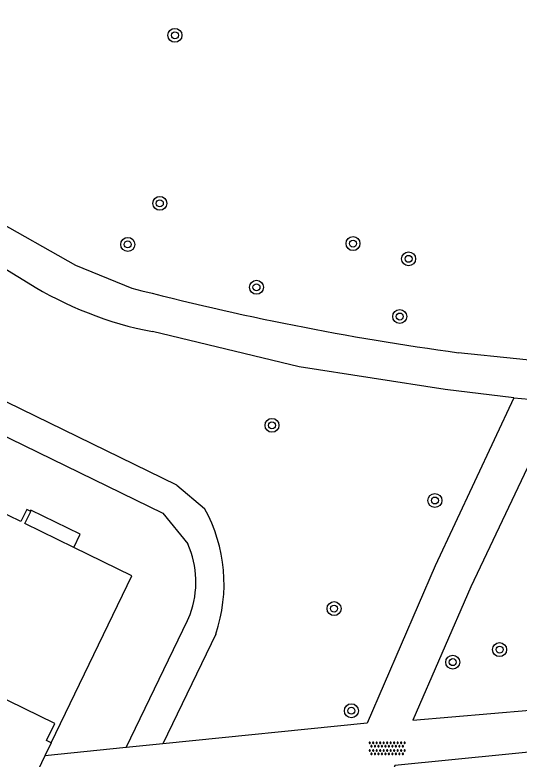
# Model space of a CAD drawing. Extents: x 130998 to 133001, y 398999 to 403002.
# Drawn here: x 131067.85 to 131096.75, y 399083.14 to 399125.77 of the extents above; entities that cross this region are included whole.
import ezdxf

# ---------------------------------------------------------------- set-up
doc = ezdxf.new("R2010")
doc.units = 0
for name, color, linetype in [('gg-bbg-hoofdgebouw', 7, 'Continuous'), ('gg-bbg-onder overbouw', 7, 'Continuous'), ('gg-bbg-pand overbouw', 7, 'Continuous'), ('gg-knt-verharding', 7, 'Continuous'), ('gt-grn-groengrens', 7, 'Continuous'), ('gt-grn-weggrens', 7, 'Continuous'), ('gt-symb-boom', 7, 'Continuous'), ('gt-symb-overige verharding', 7, 'Continuous')]:
    doc.layers.add(name, color=color, linetype=linetype)

# ---------------------------------------------------------------- blocks, each defined once
blk = doc.blocks.new('gt0-BOOM')
at = {"layer": 'gt-symb-boom'}
for radius in [0.4, 0.2]:
    blk.add_circle((0, 0), radius, dxfattribs=at)
blk = doc.blocks.new('gt0-OVH')
at = {"layer": 'gt-symb-overige verharding'}
for points in [[(-0.972, 0.298), (-0.967, 0.308), (-0.965, 0.319), (-0.966, 0.33), (-0.971, 0.34), (-0.978, 0.348), (-0.988, 0.353), (-0.999, 0.355), (-1.01, 0.354), (-1.02, 0.349), (-1.028, 0.342), (-1.033, 0.332), (-1.035, 0.321), (-1.034, 0.31), (-1.029, 0.3), (-1.022, 0.292), (-1.012, 0.287), (-1.001, 0.285), (-0.99, 0.286), (-0.98, 0.291)], [(-0.872, 0.106), (-0.867, 0.116), (-0.865, 0.126), (-0.866, 0.137), (-0.871, 0.147), (-0.878, 0.156), (-0.888, 0.161), (-0.899, 0.163), (-0.91, 0.162), (-0.92, 0.157), (-0.928, 0.15), (-0.933, 0.14), (-0.935, 0.129), (-0.934, 0.118), (-0.929, 0.108), (-0.922, 0.1), (-0.912, 0.095), (-0.901, 0.092), (-0.89, 0.094), (-0.88, 0.098)], [(-0.772, 0.298), (-0.767, 0.308), (-0.765, 0.319), (-0.766, 0.33), (-0.771, 0.34), (-0.778, 0.348), (-0.788, 0.353), (-0.799, 0.355), (-0.81, 0.354), (-0.82, 0.349), (-0.828, 0.342), (-0.833, 0.332), (-0.835, 0.321), (-0.834, 0.31), (-0.829, 0.3), (-0.822, 0.292), (-0.812, 0.287), (-0.801, 0.285), (-0.79, 0.286), (-0.78, 0.291)], [(-0.672, 0.106), (-0.667, 0.116), (-0.665, 0.126), (-0.666, 0.137), (-0.671, 0.147), (-0.678, 0.156), (-0.688, 0.161), (-0.699, 0.163), (-0.71, 0.162), (-0.72, 0.157), (-0.728, 0.15), (-0.733, 0.14), (-0.735, 0.129), (-0.734, 0.118), (-0.729, 0.108), (-0.722, 0.1), (-0.712, 0.095), (-0.701, 0.092), (-0.69, 0.094), (-0.68, 0.098)], [(-0.572, 0.298), (-0.567, 0.308), (-0.565, 0.319), (-0.566, 0.33), (-0.571, 0.34), (-0.578, 0.348), (-0.588, 0.353), (-0.599, 0.355), (-0.61, 0.354), (-0.62, 0.349), (-0.628, 0.342), (-0.633, 0.332), (-0.635, 0.321), (-0.634, 0.31), (-0.629, 0.3), (-0.622, 0.292), (-0.612, 0.287), (-0.601, 0.285), (-0.59, 0.286), (-0.58, 0.291)], [(-0.472, 0.106), (-0.467, 0.116), (-0.465, 0.126), (-0.466, 0.137), (-0.471, 0.147), (-0.478, 0.156), (-0.488, 0.161), (-0.499, 0.163), (-0.51, 0.162), (-0.52, 0.157), (-0.528, 0.15), (-0.533, 0.14), (-0.535, 0.129), (-0.534, 0.118), (-0.529, 0.108), (-0.522, 0.1), (-0.512, 0.095), (-0.501, 0.092), (-0.49, 0.094), (-0.48, 0.098)], [(-0.372, 0.298), (-0.367, 0.308), (-0.365, 0.319), (-0.366, 0.33), (-0.371, 0.34), (-0.378, 0.348), (-0.388, 0.353), (-0.399, 0.355), (-0.41, 0.354), (-0.42, 0.349), (-0.428, 0.342), (-0.433, 0.332), (-0.435, 0.321), (-0.434, 0.31), (-0.429, 0.3), (-0.422, 0.292), (-0.412, 0.287), (-0.401, 0.285), (-0.39, 0.286), (-0.38, 0.291)], [(-0.272, 0.106), (-0.267, 0.116), (-0.265, 0.126), (-0.266, 0.137), (-0.271, 0.147), (-0.278, 0.156), (-0.288, 0.161), (-0.299, 0.163), (-0.31, 0.162), (-0.32, 0.157), (-0.328, 0.15), (-0.333, 0.14), (-0.335, 0.129), (-0.334, 0.118), (-0.329, 0.108), (-0.322, 0.1), (-0.312, 0.095), (-0.301, 0.092), (-0.29, 0.094), (-0.28, 0.098)], [(-0.172, 0.298), (-0.167, 0.308), (-0.165, 0.319), (-0.166, 0.33), (-0.171, 0.34), (-0.178, 0.348), (-0.188, 0.353), (-0.199, 0.355), (-0.21, 0.354), (-0.22, 0.349), (-0.228, 0.342), (-0.233, 0.332), (-0.235, 0.321), (-0.234, 0.31), (-0.229, 0.3), (-0.222, 0.292), (-0.212, 0.287), (-0.201, 0.285), (-0.19, 0.286), (-0.18, 0.291)], [(-0.072, 0.106), (-0.067, 0.116), (-0.065, 0.126), (-0.066, 0.137), (-0.071, 0.147), (-0.078, 0.156), (-0.088, 0.161), (-0.099, 0.163), (-0.11, 0.162), (-0.12, 0.157), (-0.128, 0.15), (-0.133, 0.14), (-0.135, 0.129), (-0.134, 0.118), (-0.129, 0.108), (-0.122, 0.1), (-0.112, 0.095), (-0.101, 0.092), (-0.09, 0.094), (-0.08, 0.098)], [(0.028, 0.298), (0.033, 0.308), (0.035, 0.319), (0.034, 0.33), (0.029, 0.34), (0.022, 0.348), (0.012, 0.353), (0.001, 0.355), (-0.01, 0.354), (-0.02, 0.349), (-0.028, 0.342), (-0.033, 0.332), (-0.035, 0.321), (-0.034, 0.31), (-0.029, 0.3), (-0.022, 0.292), (-0.012, 0.287), (-0.001, 0.285), (0.01, 0.286), (0.02, 0.291)], [(0.128, 0.106), (0.133, 0.116), (0.135, 0.126), (0.134, 0.137), (0.129, 0.147), (0.122, 0.156), (0.112, 0.161), (0.101, 0.163), (0.09, 0.162), (0.08, 0.157), (0.072, 0.15), (0.067, 0.14), (0.065, 0.129), (0.066, 0.118), (0.071, 0.108), (0.078, 0.1), (0.088, 0.095), (0.099, 0.092), (0.11, 0.094), (0.12, 0.098)], [(0.228, 0.298), (0.233, 0.308), (0.235, 0.319), (0.234, 0.33), (0.229, 0.34), (0.222, 0.348), (0.212, 0.353), (0.201, 0.355), (0.19, 0.354), (0.18, 0.349), (0.172, 0.342), (0.167, 0.332), (0.165, 0.321), (0.166, 0.31), (0.171, 0.3), (0.178, 0.292), (0.188, 0.287), (0.199, 0.285), (0.21, 0.286), (0.22, 0.291)], [(0.328, 0.106), (0.333, 0.116), (0.335, 0.126), (0.334, 0.137), (0.329, 0.147), (0.322, 0.156), (0.312, 0.161), (0.301, 0.163), (0.29, 0.162), (0.28, 0.157), (0.272, 0.15), (0.267, 0.14), (0.265, 0.129), (0.266, 0.118), (0.271, 0.108), (0.278, 0.1), (0.288, 0.095), (0.299, 0.092), (0.31, 0.094), (0.32, 0.098)], [(0.428, 0.298), (0.433, 0.308), (0.435, 0.319), (0.434, 0.33), (0.429, 0.34), (0.422, 0.348), (0.412, 0.353), (0.401, 0.355), (0.39, 0.354), (0.38, 0.349), (0.372, 0.342), (0.367, 0.332), (0.365, 0.321), (0.366, 0.31), (0.371, 0.3), (0.378, 0.292), (0.388, 0.287), (0.399, 0.285), (0.41, 0.286), (0.42, 0.291)], [(0.528, 0.106), (0.533, 0.116), (0.535, 0.126), (0.534, 0.137), (0.529, 0.147), (0.522, 0.156), (0.512, 0.161), (0.501, 0.163), (0.49, 0.162), (0.48, 0.157), (0.472, 0.15), (0.467, 0.14), (0.465, 0.129), (0.466, 0.118), (0.471, 0.108), (0.478, 0.1), (0.488, 0.095), (0.499, 0.092), (0.51, 0.094), (0.52, 0.098)], [(0.628, 0.298), (0.633, 0.308), (0.635, 0.319), (0.634, 0.33), (0.629, 0.34), (0.622, 0.348), (0.612, 0.353), (0.601, 0.355), (0.59, 0.354), (0.58, 0.349), (0.572, 0.342), (0.567, 0.332), (0.565, 0.321), (0.566, 0.31), (0.571, 0.3), (0.578, 0.292), (0.588, 0.287), (0.599, 0.285), (0.61, 0.286), (0.62, 0.291)], [(0.728, 0.106), (0.733, 0.116), (0.735, 0.126), (0.734, 0.137), (0.729, 0.147), (0.722, 0.156), (0.712, 0.161), (0.701, 0.163), (0.69, 0.162), (0.68, 0.157), (0.672, 0.15), (0.667, 0.14), (0.665, 0.129), (0.666, 0.118), (0.671, 0.108), (0.678, 0.1), (0.688, 0.095), (0.699, 0.092), (0.71, 0.094), (0.72, 0.098)], [(0.828, 0.298), (0.833, 0.308), (0.835, 0.319), (0.834, 0.33), (0.829, 0.34), (0.822, 0.348), (0.812, 0.353), (0.801, 0.355), (0.79, 0.354), (0.78, 0.349), (0.772, 0.342), (0.767, 0.332), (0.765, 0.321), (0.766, 0.31), (0.771, 0.3), (0.778, 0.292), (0.788, 0.287), (0.799, 0.285), (0.81, 0.286), (0.82, 0.291)], [(0.928, 0.106), (0.933, 0.116), (0.935, 0.126), (0.934, 0.137), (0.929, 0.147), (0.922, 0.156), (0.912, 0.161), (0.901, 0.163), (0.89, 0.162), (0.88, 0.157), (0.872, 0.15), (0.867, 0.14), (0.865, 0.129), (0.866, 0.118), (0.871, 0.108), (0.878, 0.1), (0.888, 0.095), (0.899, 0.092), (0.91, 0.094), (0.92, 0.098)], [(1.028, 0.298), (1.033, 0.308), (1.035, 0.319), (1.034, 0.33), (1.029, 0.34), (1.022, 0.348), (1.012, 0.353), (1.001, 0.355), (0.99, 0.354), (0.98, 0.349), (0.972, 0.342), (0.967, 0.332), (0.965, 0.321), (0.966, 0.31), (0.971, 0.3), (0.978, 0.292), (0.988, 0.287), (0.999, 0.285), (1.01, 0.286), (1.02, 0.291)], [(-0.972, -0.142), (-0.967, -0.132), (-0.965, -0.121), (-0.966, -0.11), (-0.971, -0.1), (-0.978, -0.092), (-0.988, -0.087), (-0.999, -0.085), (-1.01, -0.086), (-1.02, -0.091), (-1.028, -0.098), (-1.033, -0.108), (-1.035, -0.119), (-1.034, -0.13), (-1.029, -0.14), (-1.022, -0.148), (-1.012, -0.153), (-1.001, -0.155), (-0.99, -0.154), (-0.98, -0.149)], [(-0.872, -0.334), (-0.867, -0.324), (-0.865, -0.314), (-0.866, -0.303), (-0.871, -0.293), (-0.878, -0.284), (-0.888, -0.279), (-0.899, -0.277), (-0.91, -0.278), (-0.92, -0.283), (-0.928, -0.29), (-0.933, -0.3), (-0.935, -0.311), (-0.934, -0.322), (-0.929, -0.332), (-0.922, -0.34), (-0.912, -0.345), (-0.901, -0.348), (-0.89, -0.346), (-0.88, -0.342)], [(-0.772, -0.142), (-0.767, -0.132), (-0.765, -0.121), (-0.766, -0.11), (-0.771, -0.1), (-0.778, -0.092), (-0.788, -0.087), (-0.799, -0.085), (-0.81, -0.086), (-0.82, -0.091), (-0.828, -0.098), (-0.833, -0.108), (-0.835, -0.119), (-0.834, -0.13), (-0.829, -0.14), (-0.822, -0.148), (-0.812, -0.153), (-0.801, -0.155), (-0.79, -0.154), (-0.78, -0.149)], [(-0.672, -0.334), (-0.667, -0.324), (-0.665, -0.314), (-0.666, -0.303), (-0.671, -0.293), (-0.678, -0.284), (-0.688, -0.279), (-0.699, -0.277), (-0.71, -0.278), (-0.72, -0.283), (-0.728, -0.29), (-0.733, -0.3), (-0.735, -0.311), (-0.734, -0.322), (-0.729, -0.332), (-0.722, -0.34), (-0.712, -0.345), (-0.701, -0.348), (-0.69, -0.346), (-0.68, -0.342)], [(-0.572, -0.142), (-0.567, -0.132), (-0.565, -0.121), (-0.566, -0.11), (-0.571, -0.1), (-0.578, -0.092), (-0.588, -0.087), (-0.599, -0.085), (-0.61, -0.086), (-0.62, -0.091), (-0.628, -0.098), (-0.633, -0.108), (-0.635, -0.119), (-0.634, -0.13), (-0.629, -0.14), (-0.622, -0.148), (-0.612, -0.153), (-0.601, -0.155), (-0.59, -0.154), (-0.58, -0.149)], [(-0.472, -0.334), (-0.467, -0.324), (-0.465, -0.314), (-0.466, -0.303), (-0.471, -0.293), (-0.478, -0.284), (-0.488, -0.279), (-0.499, -0.277), (-0.51, -0.278), (-0.52, -0.283), (-0.528, -0.29), (-0.533, -0.3), (-0.535, -0.311), (-0.534, -0.322), (-0.529, -0.332), (-0.522, -0.34), (-0.512, -0.345), (-0.501, -0.348), (-0.49, -0.346), (-0.48, -0.342)], [(-0.372, -0.142), (-0.367, -0.132), (-0.365, -0.121), (-0.366, -0.11), (-0.371, -0.1), (-0.378, -0.092), (-0.388, -0.087), (-0.399, -0.085), (-0.41, -0.086), (-0.42, -0.091), (-0.428, -0.098), (-0.433, -0.108), (-0.435, -0.119), (-0.434, -0.13), (-0.429, -0.14), (-0.422, -0.148), (-0.412, -0.153), (-0.401, -0.155), (-0.39, -0.154), (-0.38, -0.149)], [(-0.272, -0.334), (-0.267, -0.324), (-0.265, -0.314), (-0.266, -0.303), (-0.271, -0.293), (-0.278, -0.284), (-0.288, -0.279), (-0.299, -0.277), (-0.31, -0.278), (-0.32, -0.283), (-0.328, -0.29), (-0.333, -0.3), (-0.335, -0.311), (-0.334, -0.322), (-0.329, -0.332), (-0.322, -0.34), (-0.312, -0.345), (-0.301, -0.348), (-0.29, -0.346), (-0.28, -0.342)], [(-0.172, -0.142), (-0.167, -0.132), (-0.165, -0.121), (-0.166, -0.11), (-0.171, -0.1), (-0.178, -0.092), (-0.188, -0.087), (-0.199, -0.085), (-0.21, -0.086), (-0.22, -0.091), (-0.228, -0.098), (-0.233, -0.108), (-0.235, -0.119), (-0.234, -0.13), (-0.229, -0.14), (-0.222, -0.148), (-0.212, -0.153), (-0.201, -0.155), (-0.19, -0.154), (-0.18, -0.149)], [(-0.072, -0.334), (-0.067, -0.324), (-0.065, -0.314), (-0.066, -0.303), (-0.071, -0.293), (-0.078, -0.284), (-0.088, -0.279), (-0.099, -0.277), (-0.11, -0.278), (-0.12, -0.283), (-0.128, -0.29), (-0.133, -0.3), (-0.135, -0.311), (-0.134, -0.322), (-0.129, -0.332), (-0.122, -0.34), (-0.112, -0.345), (-0.101, -0.348), (-0.09, -0.346), (-0.08, -0.342)], [(0.028, -0.142), (0.033, -0.132), (0.035, -0.121), (0.034, -0.11), (0.029, -0.1), (0.022, -0.092), (0.012, -0.087), (0.001, -0.085), (-0.01, -0.086), (-0.02, -0.091), (-0.028, -0.098), (-0.033, -0.108), (-0.035, -0.119), (-0.034, -0.13), (-0.029, -0.14), (-0.022, -0.148), (-0.012, -0.153), (-0.001, -0.155), (0.01, -0.154), (0.02, -0.149)], [(0.128, -0.334), (0.133, -0.324), (0.135, -0.314), (0.134, -0.303), (0.129, -0.293), (0.122, -0.284), (0.112, -0.279), (0.101, -0.277), (0.09, -0.278), (0.08, -0.283), (0.072, -0.29), (0.067, -0.3), (0.065, -0.311), (0.066, -0.322), (0.071, -0.332), (0.078, -0.34), (0.088, -0.345), (0.099, -0.348), (0.11, -0.346), (0.12, -0.342)], [(0.228, -0.142), (0.233, -0.132), (0.235, -0.121), (0.234, -0.11), (0.229, -0.1), (0.222, -0.092), (0.212, -0.087), (0.201, -0.085), (0.19, -0.086), (0.18, -0.091), (0.172, -0.098), (0.167, -0.108), (0.165, -0.119), (0.166, -0.13), (0.171, -0.14), (0.178, -0.148), (0.188, -0.153), (0.199, -0.155), (0.21, -0.154), (0.22, -0.149)], [(0.328, -0.334), (0.333, -0.324), (0.335, -0.314), (0.334, -0.303), (0.329, -0.293), (0.322, -0.284), (0.312, -0.279), (0.301, -0.277), (0.29, -0.278), (0.28, -0.283), (0.272, -0.29), (0.267, -0.3), (0.265, -0.311), (0.266, -0.322), (0.271, -0.332), (0.278, -0.34), (0.288, -0.345), (0.299, -0.348), (0.31, -0.346), (0.32, -0.342)], [(0.428, -0.142), (0.433, -0.132), (0.435, -0.121), (0.434, -0.11), (0.429, -0.1), (0.422, -0.092), (0.412, -0.087), (0.401, -0.085), (0.39, -0.086), (0.38, -0.091), (0.372, -0.098), (0.367, -0.108), (0.365, -0.119), (0.366, -0.13), (0.371, -0.14), (0.378, -0.148), (0.388, -0.153), (0.399, -0.155), (0.41, -0.154), (0.42, -0.149)], [(0.528, -0.334), (0.533, -0.324), (0.535, -0.314), (0.534, -0.303), (0.529, -0.293), (0.522, -0.284), (0.512, -0.279), (0.501, -0.277), (0.49, -0.278), (0.48, -0.283), (0.472, -0.29), (0.467, -0.3), (0.465, -0.311), (0.466, -0.322), (0.471, -0.332), (0.478, -0.34), (0.488, -0.345), (0.499, -0.348), (0.51, -0.346), (0.52, -0.342)], [(0.628, -0.142), (0.633, -0.132), (0.635, -0.121), (0.634, -0.11), (0.629, -0.1), (0.622, -0.092), (0.612, -0.087), (0.601, -0.085), (0.59, -0.086), (0.58, -0.091), (0.572, -0.098), (0.567, -0.108), (0.565, -0.119), (0.566, -0.13), (0.571, -0.14), (0.578, -0.148), (0.588, -0.153), (0.599, -0.155), (0.61, -0.154), (0.62, -0.149)], [(0.728, -0.334), (0.733, -0.324), (0.735, -0.314), (0.734, -0.303), (0.729, -0.293), (0.722, -0.284), (0.712, -0.279), (0.701, -0.277), (0.69, -0.278), (0.68, -0.283), (0.672, -0.29), (0.667, -0.3), (0.665, -0.311), (0.666, -0.322), (0.671, -0.332), (0.678, -0.34), (0.688, -0.345), (0.699, -0.348), (0.71, -0.346), (0.72, -0.342)], [(0.828, -0.142), (0.833, -0.132), (0.835, -0.121), (0.834, -0.11), (0.829, -0.1), (0.822, -0.092), (0.812, -0.087), (0.801, -0.085), (0.79, -0.086), (0.78, -0.091), (0.772, -0.098), (0.767, -0.108), (0.765, -0.119), (0.766, -0.13), (0.771, -0.14), (0.778, -0.148), (0.788, -0.153), (0.799, -0.155), (0.81, -0.154), (0.82, -0.149)], [(0.928, -0.334), (0.933, -0.324), (0.935, -0.314), (0.934, -0.303), (0.929, -0.293), (0.922, -0.284), (0.912, -0.279), (0.901, -0.277), (0.89, -0.278), (0.88, -0.283), (0.872, -0.29), (0.867, -0.3), (0.865, -0.311), (0.866, -0.322), (0.871, -0.332), (0.878, -0.34), (0.888, -0.345), (0.899, -0.348), (0.91, -0.346), (0.92, -0.342)], [(1.028, -0.142), (1.033, -0.132), (1.035, -0.121), (1.034, -0.11), (1.029, -0.1), (1.022, -0.092), (1.012, -0.087), (1.001, -0.085), (0.99, -0.086), (0.98, -0.091), (0.972, -0.098), (0.967, -0.108), (0.965, -0.119), (0.966, -0.13), (0.971, -0.14), (0.978, -0.148), (0.988, -0.153), (0.999, -0.155), (1.01, -0.154), (1.02, -0.149)]]:
    blk.add_lwpolyline(points, close=True, dxfattribs=at)

msp = doc.modelspace()

# ---------------------------------------------------------------- linework, layer by layer
at = {"layer": 'gg-bbg-hoofdgebouw'}
for points in [[(131068.724, 399097.344), (131068.525, 399097.444), (131068.186, 399096.746), (131066.054, 399097.785), (131066.408, 399098.51), (131066.194, 399098.614)], [(131069.921, 399084.07), (131074.561, 399093.64), (131071.223, 399095.266)], [(131069.921, 399084.07), (131069.651, 399084.2), (131070.131, 399085.19), (131056.051, 399092.056), (131055.615, 399091.157), (131055.498, 399091.214)]]:
    msp.add_lwpolyline(points, dxfattribs=at)
at = {"layer": 'gg-bbg-onder overbouw'}
msp.add_lwpolyline([(131071.223, 399095.266), (131068.423, 399096.631), (131068.761, 399097.326), (131068.724, 399097.344)], dxfattribs=at)
at = {"layer": 'gg-bbg-pand overbouw'}
msp.add_lwpolyline([(131071.223, 399095.266), (131071.591, 399096.032), (131068.754, 399097.405), (131068.724, 399097.344)], dxfattribs=at)
at = {"layer": 'gg-knt-verharding'}
for p, q in [((131069.921, 399084.07), (131069.57, 399083.339)), ((131074.228, 399083.809), (131069.57, 399083.339)), ((131076.329, 399084.02), (131074.228, 399083.809)), ((131069.57, 399083.339), (131068.48, 399081.064))]:
    msp.add_line(p, q, dxfattribs=at)
for points in [[(131044.684, 399128.836), (131046.695, 399127.864), (131048.181, 399126.927), (131053.99, 399122.936), (131066.515, 399114.144), (131071.331, 399111.435), (131074.555, 399110.125)], [(131043.11, 399127.145), (131049.051, 399123.565), (131060.364, 399115.683), (131064.543, 399112.903), (131068.605, 399110.431)], [(131096.452, 399103.836), (131092.508, 399104.316), (131084.144, 399105.613), (131075.737, 399107.629)], [(131118.693, 399107.88), (131113.914, 399107.527), (131108.331, 399106.712), (131103.704, 399105.906), (131099.955, 399105.733), (131093.269, 399106.423)], [(131096.452, 399103.836), (131091.943, 399094.214), (131088.034, 399085.2), (131076.329, 399084.02)], [(131099.037, 399103.622), (131093.984, 399093.019), (131090.67, 399085.378), (131104.067, 399086.51)], [(131102.885, 399084.086), (131089.628, 399082.77), (131086.411, 399073.87), (131083.866, 399064.632)]]:
    msp.add_lwpolyline(points, dxfattribs=at)
for centre, radius, start, end in [((131079.673, 399128.125), 20.871, 237.9732, 259.1293), ((131114.928, 399265.061), 160.11, 255.39488, 262.22558)]:
    msp.add_arc(centre, radius, start, end, dxfattribs=at)
at = {"layer": 'gt-grn-groengrens'}
for p, q in [((131077.124, 399098.838), (131078.722, 399097.494)), ((131076.329, 399097.227), (131077.762, 399095.469)), ((131079.368, 399090.306), (131076.329, 399084.02))]:
    msp.add_line(p, q, dxfattribs=at)
for points in [[(131077.124, 399098.838), (131033.305, 399120.202), (131032.495, 399118.602), (131076.329, 399097.227)], [(131074.228, 399083.809), (131077.748, 399091.082), (131077.894, 399091.429)]]:
    msp.add_lwpolyline(points, dxfattribs=at)
for centre, radius, start, end in [((131070.901, 399093.168), 8.937, 341.3222, 28.9488), ((131072.806, 399093.285), 5.416, 339.9593, 23.7835)]:
    msp.add_arc(centre, radius, start, end, dxfattribs=at)
at = {"layer": 'gt-grn-weggrens'}
msp.add_line((131096.452, 399103.836), (131099.037, 399103.622), dxfattribs=at)

# ---------------------------------------------------------------- block references
at = {"layer": 'gt-symb-boom'}
for p in [(131077.022, 399124.603), (131076.155, 399114.979), (131087.231, 399112.673), (131074.318, 399112.627), (131090.419, 399111.8), (131081.698, 399110.17), (131089.908, 399108.495), (131082.587, 399102.262), (131091.927, 399097.956), (131086.145, 399091.762), (131095.635, 399089.414), (131092.948, 399088.697), (131087.137, 399085.913)]:
    msp.add_blockref('gt0-BOOM', p, dxfattribs=at)
at = {"layer": 'gt-symb-overige verharding'}
msp.add_blockref('gt0-OVH', (131089.19, 399083.755), dxfattribs=at)

doc.saveas('drawing.dxf')
